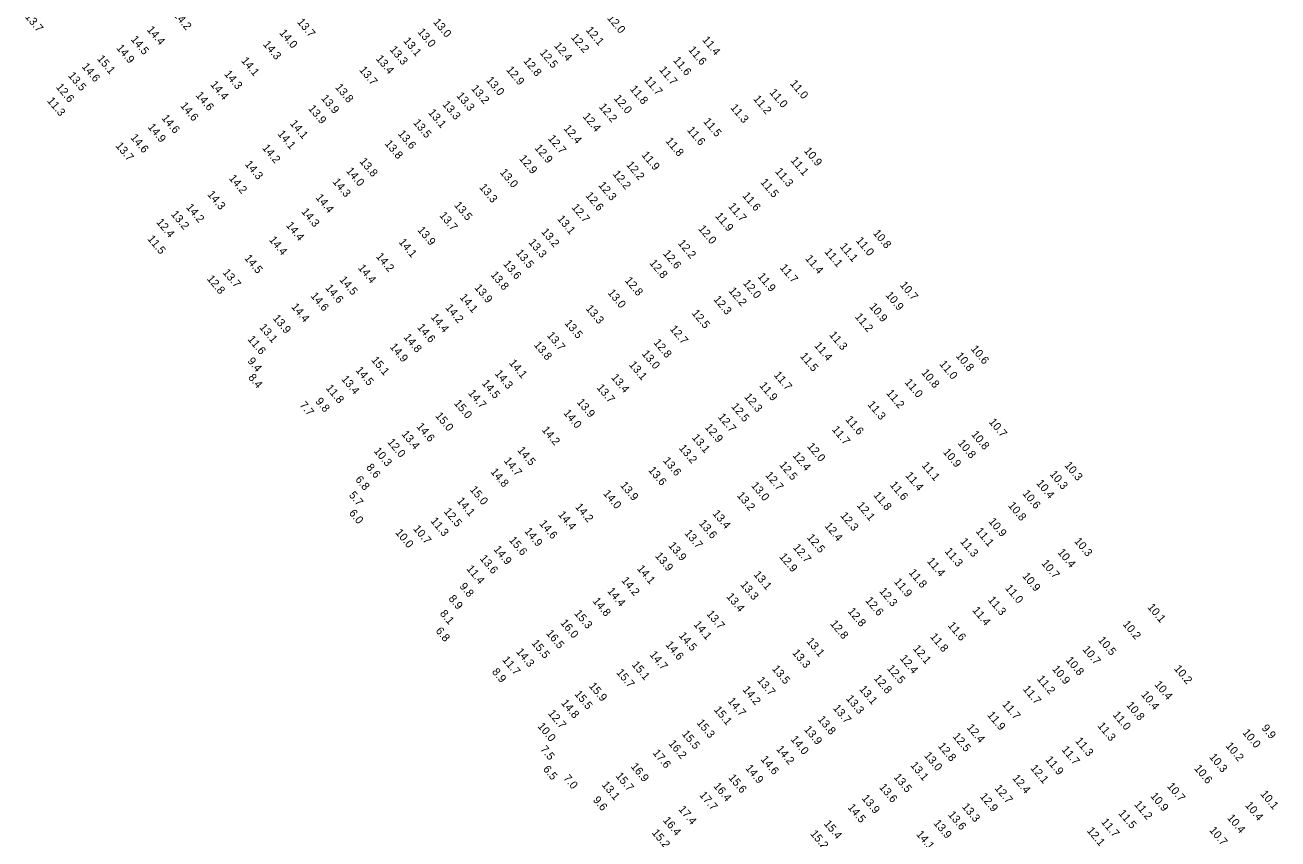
# Model space of a CAD drawing. Extents: x 1023796 to 1112670, y 656573 to 837340.
# Drawn here: x 1067892 to 1068674, y 734280 to 734789 of the extents above; entities that cross this region are included whole.
import ezdxf

# ---------------------------------------------------------------- set-up
doc = ezdxf.new("R2010")
doc.units = 0
doc.layers.add('V-TOPO-SOUN', color=7, linetype='Continuous')

msp = doc.modelspace()

# ---------------------------------------------------------------- texts
at = {"layer": 'V-TOPO-SOUN'}
for s, p in [('14.2 ', (1067984.01, 734795.1)), ('13.7 ', (1067891.34, 734793.78)), ('13.7 ', (1068061.34, 734790.54)), ('13.0 ', (1068146.36, 734790.46)), ('12.0 ', (1068255.04, 734792.96)), ('14.5 ', (1067957.45, 734779.67)), ('14.4 ', (1067967.46, 734785.7)), ('14.0 ', (1068050.24, 734783.68)), ('13.0 ', (1068136.58, 734784.34)), ('12.2 ', (1068232.44, 734780.93)), ('12.1 ', (1068241.75, 734785.45)), ('11.4 ', (1068314.45, 734779.34)), ('14.9 ', (1067948.43, 734774.26)), ('14.3 ', (1068040.06, 734776.58)), ('13.3 ', (1068119.18, 734773.3)), ('13.1 ', (1068127.68, 734778.73)), ('12.5 ', (1068212.92, 734771.29)), ('12.4 ', (1068221.9, 734775.69)), ('11.6 ', (1068305.79, 734773.18)), ('15.1 ', (1067936.39, 734767.55)), ('14.1 ', (1068026.44, 734766.33)), ('13.4 ', (1068110.55, 734767.58)), ('12.8 ', (1068202.72, 734766.15)), ('11.6 ', (1068296.26, 734766.59)), ('13.5 ', (1067918.26, 734757.02)), ('14.6 ', (1067926.82, 734762.63)), ('14.3 ', (1068015.79, 734758.02)), ('13.7 ', (1068100.17, 734760.55)), ('12.9 ', (1068192.01, 734760.65)), ('11.7 ', (1068287.56, 734760.65)), ('12.6 ', (1067910.71, 734749.86)), ('14.4 ', (1068007.15, 734751.42)), ('13.8 ', (1068085.15, 734749.69)), ('13.2 ', (1068170.13, 734748.92)), ('13.0 ', (1068179.47, 734754.13)), ('11.8 ', (1068269.28, 734748.65)), ('11.7 ', (1068278.3, 734754.29)), ('11.0 ', (1068369.31, 734752.02)), ('11.3 ', (1067905.17, 734741.26)), ('14.6 ', (1067997.98, 734744.67)), ('13.9 ', (1068076.34, 734742.82)), ('13.3 ', (1068160.9, 734744.4)), ('12.0 ', (1068259.21, 734742.77)), ('11.2 ', (1068346.37, 734742.48)), ('11.0 ', (1068356.48, 734746.49)), ('14.6 ', (1067988.36, 734738.18)), ('13.9 ', (1068068.3, 734736.41)), ('13.1 ', (1068143.27, 734733.87)), ('13.3 ', (1068152.15, 734738.99)), ('12.2 ', (1068249.94, 734737.46)), ('11.3 ', (1068332.07, 734736.98)), ('14.9 ', (1067968.06, 734724.82)), ('14.6 ', (1067976.7, 734730.45)), ('14.1 ', (1068056.85, 734727.03)), ('13.5 ', (1068133.87, 734727.59)), ('12.4 ', (1068239.81, 734731.48)), ('11.5 ', (1068315.14, 734728.32)), ('14.6 ', (1067957.24, 734718.28)), ('14.1 ', (1068049.15, 734720.58)), ('13.6 ', (1068124.32, 734720.67)), ('12.7 ', (1068218.09, 734717.67)), ('12.4 ', (1068227.85, 734724)), ('11.6 ', (1068305, 734722.97)), ('13.7 ', (1067947.92, 734713.16)), ('14.2 ', (1068039.55, 734711.79)), ('13.8 ', (1068116.09, 734714.47)), ('12.9 ', (1068209.69, 734711.81)), ('11.8 ', (1068291.55, 734716.12)), ('10.9 ', (1068378, 734710.02)), ('14.3 ', (1068028.73, 734701.61)), ('13.8 ', (1068100.37, 734703.36)), ('12.9 ', (1068200.07, 734705.15)), ('12.2 ', (1068267.03, 734701.26)), ('11.9 ', (1068276.58, 734707.41)), ('11.1 ', (1068369.65, 734704.05)), ('14.2 ', (1068018.73, 734692.84)), ('14.0 ', (1068091.99, 734697.43)), ('13.0 ', (1068188.05, 734696.51)), ('12.2 ', (1068258.51, 734695.53)), ('11.3 ', (1068359.99, 734697.1)), ('14.3 ', (1068083.51, 734690.64)), ('13.3 ', (1068175.18, 734687.16)), ('12.3 ', (1068249.55, 734688.49)), ('11.5 ', (1068350.83, 734690.38)), ('14.3 ', (1068005.25, 734682.77)), ('14.4 ', (1068072.92, 734680.74)), ('12.6 ', (1068241.52, 734682.01)), ('11.6 ', (1068339.55, 734681.97)), ('13.2 ', (1067982.56, 734670.36)), ('14.2 ', (1067991.99, 734674.67)), ('14.3 ', (1068064.01, 734671.96)), ('13.7 ', (1068150.24, 734669.61)), ('13.5 ', (1068159.46, 734676.03)), ('12.7 ', (1068232.86, 734674.65)), ('11.7 ', (1068330.72, 734675.27)), ('12.4 ', (1067973.4, 734665.39)), ('14.4 ', (1068054.45, 734663.36)), ('13.1 ', (1068223.89, 734667.47)), ('11.9 ', (1068322.57, 734669.21)), ('11.5 ', (1067967.85, 734654.98)), ('14.4 ', (1068043.8, 734654.37)), ('13.9 ', (1068136.53, 734660.46)), ('13.2 ', (1068213.88, 734659.37)), ('12.0 ', (1068311.97, 734661.3)), ('11.0 ', (1068410.45, 734653.9)), ('10.8 ', (1068421.16, 734658.53)), ('14.1 ', (1068124.83, 734652.94)), ('13.5 ', (1068197.98, 734646.17)), ('13.3 ', (1068205.93, 734652.73)), ('12.2 ', (1068299.24, 734652.26)), ('11.1 ', (1068390.84, 734646.9)), ('11.1 ', (1068400.38, 734650.19)), ('14.5 ', (1068028.41, 734642.89)), ('14.2 ', (1068110.62, 734643.95)), ('13.6 ', (1068190.1, 734639.27)), ('12.8 ', (1068281.45, 734639.84)), ('12.6 ', (1068289.95, 734645.77)), ('11.4 ', (1068378.83, 734642.66)), ('13.7 ', (1068014.84, 734633.97)), ('14.4 ', (1068099.38, 734636.77)), ('13.8 ', (1068182.27, 734632.49)), ('11.9 ', (1068349.07, 734631.48)), ('11.7 ', (1068362.94, 734636.95)), ('12.8 ', (1068004.98, 734630.01)), ('14.6 ', (1068078.97, 734624.32)), ('14.5 ', (1068087.78, 734629.39)), ('13.9 ', (1068172.13, 734624.46)), ('12.8 ', (1068266.09, 734628.94)), ('12.2 ', (1068330.92, 734622.5)), ('12.0 ', (1068339.91, 734627.29)), ('10.7 ', (1068437.91, 734626.12)), ('14.6 ', (1068069.77, 734619.33)), ('14.1 ', (1068162.94, 734618.37)), ('13.0 ', (1068255.37, 734621.26)), ('12.3 ', (1068321.49, 734617.18)), ('10.9 ', (1068428.98, 734619.79)), ('14.4 ', (1068057.72, 734612.48)), ('14.2 ', (1068153.95, 734611.98)), ('13.3 ', (1068241.68, 734611.41)), ('12.5 ', (1068307.93, 734608.53)), ('10.9 ', (1068418.84, 734612.61)), ('13.1 ', (1068037.79, 734599.61)), ('13.9 ', (1068046.16, 734605.38)), ('14.6 ', (1068136.39, 734599.68)), ('14.4 ', (1068144.85, 734606.03)), ('13.5 ', (1068228.45, 734602.25)), ('11.2 ', (1068409.85, 734606.3)), ('11.6 ', (1068030.43, 734592.23)), ('14.8 ', (1068127.89, 734593.5)), ('13.7 ', (1068217.46, 734594.63)), ('12.7 ', (1068294.21, 734598.69)), ('11.3 ', (1068393.77, 734594.98)), ('14.9 ', (1068119.29, 734587.45)), ('13.8 ', (1068209.25, 734588.72)), ('12.8 ', (1068284.01, 734590.15)), ('11.4 ', (1068384.41, 734588.28)), ('10.6 ', (1068482.26, 734586.2)), ('9.4', (1068030.34, 734578.58)), ('15.1 ', (1068107.7, 734579.23)), ('14.1 ', (1068193.73, 734577.39)), ('13.1 ', (1068268.69, 734576.29)), ('13.0 ', (1068276.69, 734583.14)), ('11.5 ', (1068375.56, 734581.64)), ('11.0 ', (1068462.6, 734576.73)), ('10.8 ', (1068472.89, 734581.78)), ('8.4', (1068030.76, 734568.33)), ('14.5 ', (1068097.88, 734572.87)), ('14.3 ', (1068184.85, 734570.73)), ('13.4 ', (1068257.57, 734568.3)), ('11.7 ', (1068359.19, 734569.85)), ('10.8 ', (1068451.35, 734571.32)), ('11.8 ', (1068079.3, 734561.69)), ('13.4 ', (1068088.98, 734567.35)), ('14.5 ', (1068176.76, 734564.73)), ('13.7 ', (1068248.49, 734561.94)), ('11.9 ', (1068350.18, 734563.25)), ('11.0 ', (1068440.96, 734565.3)), ('9.8', (1068072.79, 734553.38)), ('15.0 ', (1068159.34, 734552.21)), ('14.7 ', (1068168.21, 734558.52)), ('13.9 ', (1068236.14, 734552.87)), ('12.3 ', (1068340.71, 734556.24)), ('11.2 ', (1068429.43, 734558.57)), ('7.7', (1068062.9, 734551.05)), ('15.0 ', (1068147.67, 734544.36)), ('14.0 ', (1068227.73, 734546.11)), ('12.5 ', (1068332.59, 734550.15)), ('11.3 ', (1068417.76, 734551.39)), ('14.6 ', (1068135.95, 734537.69)), ('12.9 ', (1068316.08, 734537.22)), ('12.7 ', (1068324.26, 734543.64)), ('11.6 ', (1068403.96, 734542.06)), ('10.7 ', (1068493.5, 734540.5)), ('13.4 ', (1068126.58, 734532.92)), ('14.2 ', (1068214.25, 734535.56)), ('13.1 ', (1068308.02, 734530.74)), ('11.7 ', (1068395.49, 734535.78)), ('10.8 ', (1068482.53, 734532.77)), ('10.3 ', (1068109.25, 734522.36)), ('12.0 ', (1068117.75, 734527.9)), ('14.5 ', (1068198.99, 734522.83)), ('13.2 ', (1068299.88, 734524.19)), ('12.0 ', (1068380.03, 734525.23)), ('10.9 ', (1068464.9, 734521.69)), ('10.8 ', (1068474.1, 734527.3)), ('14.7 ', (1068190.47, 734516.24)), ('13.6 ', (1068289.95, 734516.36)), ('12.5 ', (1068362.56, 734513.69)), ('12.4 ', (1068370.92, 734519.59)), ('11.1 ', (1068451.6, 734513.36)), ('10.3 ', (1068540.75, 734513.42)), ('8.6', (1068104.49, 734512.11)), ('14.8 ', (1068182.21, 734509.35)), ('13.6 ', (1068280.79, 734510.36)), ('12.7 ', (1068353.82, 734507.23)), ('11.4 ', (1068441.36, 734507.04)), ('10.3 ', (1068531.51, 734507.92)), ('6.8', (1068097.68, 734504.55)), ('15.0 ', (1068169.25, 734498.24)), ('13.9 ', (1068263.22, 734500.92)), ('13.0 ', (1068345.03, 734500.77)), ('11.6 ', (1068431.68, 734501.13)), ('10.4 ', (1068523.17, 734502.21)), ('5.7', (1068093.71, 734494.76)), ('14.1 ', (1068161.17, 734491.18)), ('14.0 ', (1068252.56, 734495.8)), ('13.2 ', (1068336.13, 734494.56)), ('11.8 ', (1068421.43, 734494.77)), ('10.6 ', (1068514.49, 734495.81)), ('6.0', (1068093.76, 734483.53)), ('12.5 ', (1068152.99, 734484.54)), ('14.4 ', (1068224.38, 734482.57)), ('14.2 ', (1068235.06, 734487.43)), ('13.4 ', (1068320.87, 734483.29)), ('12.3 ', (1068400.75, 734481.96)), ('12.1 ', (1068411.09, 734488.34)), ('10.8 ', (1068505.54, 734488.3)), ('10.7 ', (1068133.84, 734473.75)), ('11.3 ', (1068144.74, 734478.62)), ('14.6 ', (1068212.65, 734476.96)), ('13.6 ', (1068312.36, 734477.17)), ('12.4 ', (1068390.88, 734475.53)), ('10.9 ', (1068493.31, 734478.33)), ('10.0 ', (1068122.7, 734471.38)), ('15.6 ', (1068193.71, 734466.67)), ('14.9 ', (1068203.36, 734472.23)), ('13.7 ', (1068303.37, 734470.99)), ('12.5 ', (1068379.86, 734468.26)), ('11.1 ', (1068485.34, 734472.23)), ('10.3 ', (1068546.85, 734466)), ('14.9 ', (1068184.07, 734460.91)), ('13.9 ', (1068293.31, 734463.26)), ('12.7 ', (1068371.16, 734462.06)), ('11.3 ', (1068465.96, 734459.64)), ('11.3 ', (1068475.58, 734465.73)), ('10.4 ', (1068536.45, 734459.03)), ('13.6 ', (1068175.49, 734455.19)), ('13.9 ', (1068284.97, 734456.79)), ('12.9 ', (1068362.59, 734456.29)), ('11.4 ', (1068454.9, 734453.48)), ('10.7 ', (1068526.37, 734452.21)), ('11.4 ', (1068167.15, 734448.76)), ('14.1 ', (1068273.74, 734448.81)), ('13.1 ', (1068346.53, 734445.17)), ('11.8 ', (1068443.5, 734446.38)), ('10.9 ', (1068514.43, 734444.19)), ('9.8', (1068162.78, 734437.74)), ('14.4 ', (1068255.14, 734434.78)), ('14.2 ', (1068263.98, 734441.45)), ('13.3 ', (1068338.31, 734438.83)), ('12.3 ', (1068425.06, 734434.74)), ('11.9 ', (1068434.28, 734440.65)), ('11.0 ', (1068503.66, 734436.68)), ('8.9', (1068155.92, 734430.07)), ('14.8 ', (1068245.98, 734428.59)), ('13.4 ', (1068329.55, 734431.36)), ('12.6 ', (1068416.36, 734428.91)), ('11.3 ', (1068492.96, 734429.24)), ('8.1', (1068150.52, 734420.73)), ('15.3 ', (1068234.5, 734420.85)), ('13.7 ', (1068317.12, 734420.53)), ('12.8 ', (1068405.4, 734422.16)), ('11.4 ', (1068483.22, 734422.83)), ('10.1 ', (1068592.62, 734424.73)), ('16.0 ', (1068225.83, 734414.95)), ('14.1 ', (1068309.06, 734413.96)), ('12.8 ', (1068394.39, 734414.4)), ('11.6 ', (1068467.86, 734413.31)), ('10.2 ', (1068577.14, 734414.15)), ('6.8', (1068147.86, 734409.93)), ('16.5 ', (1068216.91, 734408.4)), ('14.5 ', (1068299.79, 734406.94)), ('13.1 ', (1068379.55, 734403.38)), ('11.8 ', (1068456.82, 734406.29)), ('10.5 ', (1068561.73, 734404.18)), ('14.3 ', (1068198.2, 734396.89)), ('15.5 ', (1068207.85, 734402.28)), ('14.6 ', (1068291.53, 734401.28)), ('13.3 ', (1068370.71, 734396.23)), ('12.1 ', (1068446.09, 734398.87)), ('10.7 ', (1068552.06, 734398.34)), ('11.7 ', (1068189.52, 734391.85)), ('15.1 ', (1068270.44, 734388.77)), ('14.7 ', (1068281.54, 734395.07)), ('12.4 ', (1068437.96, 734392.73)), ('10.8 ', (1068541.6, 734391.62)), ('8.9', (1068183.08, 734384.33)), ('15.7 ', (1068260.8, 734383.91)), ('13.5 ', (1068358.05, 734386.21)), ('12.8 ', (1068421.67, 734380.29)), ('12.5 ', (1068429.93, 734386.48)), ('11.2 ', (1068523.62, 734379.89)), ('10.9 ', (1068533.04, 734386.1)), ('10.2 ', (1068609.18, 734386.32)), ('15.9 ', (1068243.65, 734375.45)), ('14.2 ', (1068339.67, 734373.19)), ('13.7 ', (1068348.76, 734379)), ('13.1 ', (1068412.56, 734373.51)), ('11.7 ', (1068514.81, 734373.57)), ('10.4 ', (1068596.96, 734376.41)), ('14.8 ', (1068226.25, 734364.84)), ('15.5 ', (1068234.6, 734370.45)), ('14.7 ', (1068330.36, 734366.04)), ('13.3 ', (1068404.28, 734367.59)), ('10.4 ', (1068588.65, 734370.12)), ('12.7 ', (1068218.09, 734358.38)), ('15.1 ', (1068321.74, 734360.63)), ('13.7 ', (1068396.14, 734361.63)), ('11.9 ', (1068492.52, 734357.34)), ('11.7 ', (1068501.86, 734364.05)), ('11.0 ', (1068570.92, 734357.45)), ('10.8 ', (1068579.44, 734363.49)), ('10.0 ', (1068211.59, 734350.31)), ('15.3 ', (1068311, 734352.48)), ('13.8 ', (1068386.57, 734354.61)), ('12.4 ', (1068479.69, 734349.54)), ('11.3 ', (1068561.42, 734350.59)), ('9.9', (1068663.92, 734349.15)), ('15.5 ', (1068301.74, 734345.54)), ('14.0 ', (1068369.66, 734342.17)), ('13.9 ', (1068378.05, 734348.35)), ('12.5 ', (1068470.92, 734343.98)), ('11.3 ', (1068547.47, 734341.11)), ('10.0 ', (1068651.97, 734346.34)), ('7.5', (1068213.3, 734335.89)), ('17.6 ', (1068283.48, 734333.64)), ('16.2 ', (1068293.35, 734339.46)), ('14.2 ', (1068360.7, 734335.99)), ('12.8 ', (1068461.75, 734337.94)), ('11.7 ', (1068538.97, 734335.7)), ('10.2 ', (1068641.43, 734338.03)), ('16.9 ', (1068269.81, 734325.14)), ('14.6 ', (1068350.97, 734329.65)), ('13.1 ', (1068444.55, 734325.88)), ('13.0 ', (1068453.07, 734332.02)), ('11.9 ', (1068528.88, 734329.43)), ('10.3 ', (1068631.23, 734331.06)), ('6.5', (1068214.98, 734323.48)), ('7.0', (1068227.68, 734317.81)), ('15.7 ', (1068260.36, 734319.24)), ('15.6 ', (1068330.83, 734318.12)), ('14.9 ', (1068341.42, 734324.09)), ('13.5 ', (1068434.07, 734318.5)), ('12.4 ', (1068508.19, 734317.87)), ('12.1 ', (1068519.5, 734324.13)), ('10.6 ', (1068621.81, 734323.97)), ('13.1 ', (1068251.68, 734313.7)), ('16.4 ', (1068321.43, 734312.93)), ('13.6 ', (1068425.01, 734312.19)), ('12.7 ', (1068497.1, 734311.57)), ('10.7 ', (1068604.85, 734312.84)), ('9.6', (1068246.17, 734304.22)), ('17.7 ', (1068312.66, 734307.31)), ('13.9 ', (1068414.11, 734305.3)), ('12.9 ', (1068487.9, 734306.38)), ('10.9 ', (1068594.44, 734306.7)), ('10.1 ', (1068663.15, 734307.98)), ('17.4 ', (1068299.59, 734298.38)), ('14.5 ', (1068405.31, 734299.57)), ('13.6 ', (1068468.02, 734295.04)), ('13.3 ', (1068476.71, 734300.01)), ('11.5 ', (1068574.44, 734295.89)), ('11.2 ', (1068584.35, 734301.46)), ('10.4 ', (1068653.62, 734300.9)), ('16.4 ', (1068289.92, 734291.55)), ('15.4 ', (1068390.41, 734289.38)), ('13.9 ', (1068458.94, 734289.73)), ('11.7 ', (1068563.69, 734290.52)), ('10.4 ', (1068642.42, 734293.05)), ('15.2 ', (1068282.96, 734283.74)), ('15.2 ', (1068381.95, 734283.15)), ('14.1 ', (1068448.13, 734282.84)), ('12.1 ', (1068554.78, 734285.03)), ('10.7 ', (1068631.22, 734285.34))]:
    msp.add_text(s, height=5, rotation=310, dxfattribs=at).set_placement(p)

doc.saveas('drawing.dxf')
